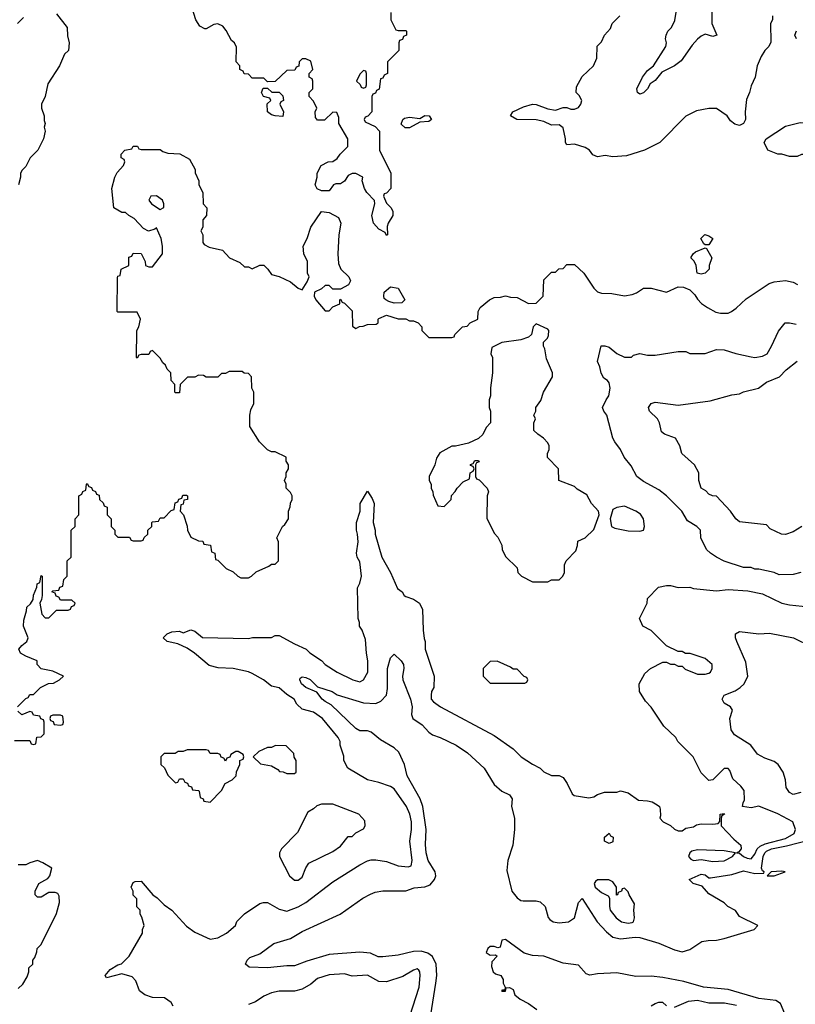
# Model space of a CAD drawing. Header units: inches. Extents: x 2348352 to 2479776, y 460422 to 613655.
# Tile 533 of 590: x 2443038 to 2447081, y 583680 to 588810. Entities that reach past the tile are written whole.
import ezdxf

# ---------------------------------------------------------------- set-up
doc = ezdxf.new("R2010")
doc.units = ezdxf.units.IN
doc.header["$MEASUREMENT"] = 0
doc.layers.add('C4548', color=7, linetype='Continuous')

msp = doc.modelspace()

# ---------------------------------------------------------------- linework, layer by layer
at = {"layer": 'C4548', "color": 4}
for points, elevation in [([(2444972.7, 588847.3), (2444972, 588810), (2444998, 588758), (2445010, 588754), (2445050, 588754), (2445054, 588750), (2445054, 588730), (2445038, 588722), (2445032.7, 588707.3), (2445018, 588702), (2445014, 588690), (2445014, 588650), (2444954, 588590), (2444954, 588530), (2444938, 588522), (2444930, 588506), (2444918, 588502), (2444911.6, 588448.4), (2444898, 588442), (2444892.7, 588427.3), (2444878, 588422), (2444874, 588410), (2444874, 588330), (2444852.7, 588307.3), (2444838, 588302), (2444834, 588290), (2444838, 588278), (2444890, 588254), (2444914, 588230), (2444914, 588130), (2444972, 588010), (2444972, 587930), (2444950, 587906), (2444938, 587902), (2444934, 587890), (2444950, 587854), (2444974, 587830), (2444982, 587810), (2444982, 587790), (2444958, 587750), (2444952.7, 587732.7), (2444954, 587690), (2444950, 587686), (2444942, 587702), (2444910, 587718), (2444882, 587750), (2444874, 587790), (2444888, 587850), (2444887.3, 587867.3), (2444848, 587910), (2444835.3, 587930), (2444822, 587970), (2444826, 587990), (2444790, 588008), (2444770, 588008), (2444750, 587998), (2444730.8, 587969.2), (2444710, 587955.3), (2444684.7, 587955.3), (2444674, 587950), (2444650, 587918), (2444610, 587918), (2444588.9, 587928.9), (2444578, 587950), (2444588, 587990), (2444588, 588010), (2444608.7, 588050), (2444646, 588070), (2444670, 588071.3), (2444692.9, 588087.1), (2444708.7, 588110), (2444748.7, 588150), (2444748.7, 588190), (2444702, 588270), (2444700.4, 588300.4), (2444690, 588326), (2444670, 588328), (2444627.3, 588287.3), (2444590, 588286), (2444580.4, 588300.4), (2444578, 588330), (2444586, 588350), (2444570, 588386), (2444546, 588410), (2444546, 588430), (2444566, 588450), (2444566, 588490), (2444562, 588502), (2444546, 588510), (2444546, 588530), (2444566, 588550), (2444554.6, 588594.6), (2444530, 588606), (2444510, 588606), (2444494, 588590), (2444492.7, 588567.3), (2444478, 588562), (2444472.7, 588547.3), (2444430, 588546), (2444370, 588488), (2444330, 588486), (2444310, 588506), (2444250, 588506), (2444230, 588526), (2444207.3, 588527.3), (2444202, 588542), (2444186, 588550), (2444186, 588570), (2444166, 588590), (2444167.3, 588667.3), (2444158, 588690), (2444141.2, 588701.2), (2444113.8, 588753.8), (2444095.9, 588775.9), (2444070, 588789.2), (2444050, 588785.2), (2444010, 588762), (2444002, 588762), (2443976.4, 588776.4), (2443955.3, 588810), (2443934.6, 588874.6)], 72), ([(2446644.9, 588850), (2446646, 588790), (2446670.8, 588729.2), (2446650, 588722), (2446610, 588735.3), (2446590, 588724), (2446570, 588709), (2446542.8, 588677.2), (2446484.9, 588595.1), (2446450, 588569), (2446384, 588536), (2446350, 588494), (2446323.4, 588476.6), (2446310.4, 588449.6), (2446290, 588429), (2446270, 588422), (2446258, 588430), (2446254, 588450), (2446284, 588510), (2446310, 588546), (2446342, 588570), (2446405.2, 588670), (2446409.3, 588690), (2446403.7, 588710), (2446406.6, 588730), (2446416, 588750), (2446436, 588770), (2446453.4, 588806.6), (2446459.5, 588850)], 68), ([(2443057.6, 588822.4), (2443025.5, 588790)], 68), ([(2443230, 588841), (2443284.7, 588770), (2443286.4, 588726.4), (2443296, 588690), (2443291.3, 588650), (2443272, 588630), (2443244.7, 588570), (2443183.5, 588476.5), (2443171, 588410), (2443151.3, 588370), (2443151.3, 588350), (2443164.7, 588310), (2443165.4, 588285.4), (2443171.3, 588270), (2443164.7, 588250), (2443171.3, 588230), (2443162, 588190), (2443132, 588130), (2443092, 588090), (2443070, 588046), (2443050, 588026), (2443042, 588010), (2443042, 587990), (2443032, 587950)], 72), ([(2446962, 588830), (2446962, 588810), (2446952, 588790), (2446952.7, 588692.7), (2446942, 588670), (2446922, 588650), (2446902, 588618), (2446882, 588570), (2446871.3, 588510), (2446850, 588466), (2446842, 588430), (2446826.4, 588393.6), (2446818.8, 588330), (2446821, 588290), (2446811.3, 588270), (2446790, 588259), (2446765.6, 588265.6), (2446743.1, 588283.1), (2446726, 588310), (2446670, 588348), (2446630, 588348), (2446565.4, 588334.6), (2446510, 588308), (2446374, 588170), (2446294, 588130), (2446199.8, 588100.2), (2446130, 588095.3), (2446090, 588102), (2446050, 588095.3), (2446025.2, 588105.2), (2446008, 588130), (2445984.7, 588144.7), (2445930, 588162), (2445890, 588158), (2445882, 588170), (2445882, 588190), (2445870, 588246), (2445850, 588262), (2445810, 588261.2), (2445770, 588279), (2445729.1, 588289.1), (2445629.4, 588289.4), (2445595.3, 588310), (2445608.7, 588330), (2445663.3, 588356.7), (2445710, 588370.5), (2445730, 588368.4), (2445790, 588346), (2445830, 588338), (2445870, 588352), (2445890, 588352), (2445910, 588344.7), (2445930, 588344.7), (2445950, 588352), (2445962, 588370), (2445968, 588390), (2445954.6, 588414.6), (2445938, 588430), (2445940.4, 588459.6), (2445970, 588514), (2446028, 588570), (2446046, 588610), (2446048.4, 588671.6), (2446070, 588694), (2446086, 588730), (2446116.4, 588763.6), (2446126, 588790), (2446166, 588830)], 72), ([(2447086, 588710), (2447078, 588730), (2447087.3, 588752.7)], 72), ([(2443026, 585230), (2443070, 585274), (2443082, 585278), (2443090, 585294), (2443110, 585294), (2443146, 585330), (2443188.4, 585351.6), (2443214, 585354), (2443246, 585370), (2443266, 585390), (2443210, 585415.3), (2443150, 585428), (2443128, 585450), (2443128, 585470), (2443070, 585493.2), (2443042, 585510), (2443034, 585530), (2443048.7, 585550), (2443075.3, 585570), (2443082, 585590), (2443057.2, 585650), (2443059, 585681), (2443074, 585730), (2443075.3, 585750), (2443093.2, 585766.8), (2443108, 585790), (2443108.9, 585811.1), (2443127.3, 585852.7), (2443128, 585870), (2443142, 585878), (2443150, 585914), (2443154, 585910), (2443154, 585810), (2443151.6, 585788.4), (2443142, 585770), (2443152.7, 585712.7), (2443170, 585694), (2443190, 585694), (2443230, 585734), (2443290, 585734), (2443302, 585738), (2443307.3, 585752.7), (2443322, 585758), (2443326, 585770), (2443310, 585786), (2443250, 585786), (2443242, 585802), (2443227.3, 585807.3), (2443222, 585822), (2443206, 585830), (2443210, 585834), (2443242, 585838), (2443247.3, 585852.7), (2443262, 585858), (2443267.3, 585892.7), (2443286, 585910), (2443286, 585990), (2443306, 586010), (2443306, 586150), (2443326, 586170), (2443326, 586210), (2443346, 586230), (2443346, 586330), (2443362, 586338), (2443367.3, 586352.7), (2443382, 586358), (2443386, 586390), (2443390, 586394), (2443398, 586378), (2443412.7, 586372.7), (2443418, 586358), (2443432.7, 586352.7), (2443438, 586338), (2443452.7, 586332.7), (2443454, 586310), (2443472.7, 586292.7), (2443478, 586278), (2443494, 586270), (2443494, 586230), (2443514, 586210), (2443514, 586170), (2443534, 586150), (2443534, 586130), (2443550, 586114), (2443610, 586114), (2443618, 586098), (2443630, 586094), (2443670, 586094), (2443682, 586098), (2443687.3, 586112.7), (2443706, 586130), (2443706, 586150), (2443726, 586170), (2443726, 586190), (2443730, 586194), (2443762, 586198), (2443770, 586214), (2443790, 586214), (2443827.3, 586252.7), (2443842, 586258), (2443847.3, 586292.7), (2443862, 586298), (2443867.3, 586312.7), (2443882, 586318), (2443887.3, 586332.7), (2443907.3, 586332.7), (2443912, 586330), (2443912, 586310), (2443894, 586306), (2443890, 586286), (2443878, 586282), (2443874, 586250), (2443892, 586230), (2443911.1, 586171.1), (2443912, 586150), (2443930, 586114), (2443970, 586094), (2443992.7, 586092.7), (2443998, 586078), (2444032.7, 586072.7), (2444038, 586038), (2444054, 586030), (2444058, 585998), (2444070, 585994), (2444114, 585950), (2444150, 585934), (2444174, 585910), (2444190, 585902), (2444230, 585902), (2444246, 585910), (2444270, 585934), (2444336.4, 585963.6), (2444350, 585974), (2444370, 585974), (2444386, 585990), (2444386, 586090), (2444378, 586110), (2444408, 586170), (2444420.4, 586179.6), (2444438, 586210), (2444438, 586250), (2444447.3, 586272.7), (2444448.4, 586291.6), (2444458, 586310), (2444458, 586330), (2444450, 586346), (2444426, 586370), (2444426, 586390), (2444418, 586410), (2444426, 586430), (2444426, 586450), (2444438, 586470), (2444438, 586490), (2444426, 586510), (2444426, 586530), (2444370, 586558), (2444350, 586558), (2444328.9, 586568.9), (2444288, 586610), (2444238, 586690), (2444238, 586750), (2444243.1, 586776.9), (2444258, 586810), (2444258, 586870), (2444248, 586890), (2444246, 586950), (2444230, 586966), (2444208.4, 586968.4), (2444198, 586978), (2444130, 586978), (2444110, 586966), (2444090, 586966), (2444070, 586948), (2444010, 586948), (2443996.4, 586956.4), (2443970, 586958), (2443950, 586948), (2443912.7, 586947.3), (2443874, 586910), (2443870, 586866), (2443850, 586866), (2443846, 586870), (2443846, 586910), (2443828, 586930), (2443826, 586970), (2443806, 586990), (2443798, 587010), (2443783.1, 587023.1), (2443770, 587046), (2443730, 587086), (2443718, 587082), (2443710, 587066), (2443670, 587066), (2443658, 587062), (2443650, 587046), (2443646, 587050), (2443648, 587190), (2443658, 587210), (2443668, 587250), (2443650, 587286), (2443550, 587286), (2443546, 587290), (2443547.3, 587467.3), (2443550, 587474), (2443562, 587478), (2443566, 587510), (2443606, 587530), (2443607.3, 587572.7), (2443622, 587578), (2443630, 587594), (2443670, 587592), (2443692, 587550), (2443694, 587530), (2443710, 587522), (2443730, 587522), (2443782, 587590), (2443782, 587630), (2443775.3, 587670), (2443750, 587726), (2443742, 587718), (2443708.4, 587708.4), (2443683.1, 587723.1), (2443634.6, 587774.6), (2443606, 587790), (2443590, 587806), (2443570, 587806), (2443528, 587830), (2443518, 587930), (2443534, 587990), (2443545.6, 588014.4), (2443578, 588050), (2443586, 588070), (2443582, 588082), (2443566, 588090), (2443566, 588110), (2443586, 588130), (2443622, 588138), (2443630, 588152), (2443652, 588152), (2443658, 588138), (2443670, 588134), (2443770, 588134), (2443783.6, 588123.6), (2443810, 588114), (2443871.6, 588111.6), (2443923.6, 588083.6), (2443952, 588030), (2443952.7, 588012.7), (2443972, 587970), (2443972, 587950), (2443992, 587910), (2443994, 587850), (2444014, 587830), (2444012, 587790), (2443992.7, 587767.3), (2443992, 587730), (2443982, 587710), (2443992, 587690), (2443992, 587650), (2443999.6, 587639.6), (2444025.4, 587625.4), (2444094, 587610), (2444132, 587570), (2444185.4, 587545.4), (2444210, 587522), (2444230, 587522), (2444250, 587512), (2444290, 587532), (2444310, 587532), (2444331.1, 587511.1), (2444350, 587482), (2444390, 587472), (2444450, 587444.7), (2444490, 587412), (2444510, 587402), (2444536.4, 587443.6), (2444546, 587470), (2444538, 587490), (2444538, 587550), (2444518, 587590), (2444515.3, 587630), (2444535.3, 587670), (2444555.3, 587730), (2444610, 587811.3), (2444650, 587806), (2444699.1, 587779.1), (2444711, 587750), (2444701, 587690), (2444696, 587590), (2444699.6, 587539.6), (2444712, 587510), (2444754, 587470), (2444762, 587450), (2444751.3, 587428.7), (2444710, 587406), (2444670, 587406), (2444650, 587426), (2444630, 587426), (2444611.6, 587408.4), (2444574, 587390), (2444572, 587370), (2444582, 587350), (2444630, 587294), (2444650, 587294), (2444670, 587314), (2444706, 587330), (2444706, 587350), (2444710, 587354), (2444718, 587338), (2444730, 587334), (2444770, 587294), (2444772.7, 587212.7), (2444790, 587202), (2444808.4, 587211.6), (2444827.3, 587212.7), (2444850, 587222), (2444896.4, 587223.6), (2444906, 587230), (2444906, 587250), (2444910, 587254), (2444950, 587271.3), (2445010, 587251), (2445050, 587251.3), (2445070, 587242), (2445090, 587242), (2445114, 587230), (2445134, 587210), (2445134, 587190), (2445170, 587154), (2445290, 587154), (2445302, 587158), (2445306, 587170), (2445346, 587210), (2445370, 587214), (2445386, 587230), (2445426, 587250), (2445428, 587290), (2445438, 587310), (2445486, 587350), (2445510, 587362), (2445543.6, 587363.6), (2445570, 587371.3), (2445596.4, 587363.6), (2445630, 587362), (2445690, 587332), (2445730, 587334), (2445766, 587370), (2445770, 587454), (2445810, 587494), (2445830, 587494), (2445848.4, 587511.6), (2445870, 587514), (2445890, 587534), (2445930, 587534), (2445978, 587490), (2446030, 587412), (2446050, 587392), (2446070, 587384.7), (2446123.6, 587383.6), (2446190, 587371.3), (2446230, 587378), (2446252.9, 587387.1), (2446290, 587412), (2446330, 587411.3), (2446410, 587391.3), (2446470, 587418), (2446496.9, 587416.9), (2446530, 587402), (2446556.9, 587376.9), (2446570, 587354), (2446591.6, 587331.6), (2446622, 587310), (2446667.1, 587287.1), (2446690, 587281), (2446730, 587281), (2446748, 587290), (2446772.9, 587307.1), (2446824.7, 587355.3), (2446944.7, 587435.3), (2446970, 587444.7), (2447030, 587451), (2447070, 587442), (2447092, 587430)], 72), ([(2447110, 585929.3), (2447070, 585919.3), (2446997.2, 585917.2), (2446970, 585929.2), (2446890, 585948), (2446870, 585948), (2446850, 585955.3), (2446810, 585955.3), (2446709.3, 585989.3), (2446669.2, 586009.2), (2446638, 586030), (2446618, 586050), (2446588, 586110), (2446586, 586150), (2446568, 586170), (2446518.6, 586198.6), (2446489.2, 586250), (2446409.2, 586330), (2446370, 586361.2), (2446290, 586404), (2446255.3, 586430), (2446225.6, 586485.6), (2446189, 586530), (2446169, 586570), (2446139, 586610), (2446129.2, 586630), (2446099, 586750), (2446082, 586770), (2446075.3, 586790), (2446094, 586830), (2446109, 586850), (2446116, 586890), (2446110, 586918), (2446102, 586930), (2446083.2, 586943.2), (2446069.2, 586969.2), (2446062, 587002), (2446049.4, 587030), (2446069, 587111), (2446088.4, 587111.6), (2446110, 587104.7), (2446150.7, 587070.7), (2446190, 587051.3), (2446227.3, 587052.7), (2446238, 587062), (2446270, 587071.3), (2446310, 587062), (2446350, 587062), (2446470, 587082), (2446510, 587082), (2446531.6, 587071.6), (2446610, 587071), (2446670, 587091), (2446710, 587090.8), (2446770.6, 587070.6), (2446850, 587053), (2446870, 587050.6), (2446910, 587057.3), (2446933.2, 587070), (2446957.2, 587110), (2446992.9, 587187.1), (2447028, 587230), (2447050, 587231), (2447084.5, 587224.5)], 68), ([(2447114, 586170), (2447070, 586142), (2447030, 586128.7), (2447008.9, 586128.9), (2446950, 586158), (2446930, 586178), (2446790, 586194), (2446770, 586208.7), (2446742, 586250), (2446670, 586328), (2446648.9, 586328.9), (2446630, 586338), (2446614.6, 586354.6), (2446590, 586368.7), (2446578, 586410), (2446578, 586450), (2446555.3, 586490), (2446489.4, 586549.4), (2446479, 586590), (2446455.3, 586630), (2446398, 586650), (2446382.7, 586662.7), (2446372.3, 586710), (2446362.7, 586730), (2446321.2, 586770), (2446316, 586790), (2446329.6, 586810.4), (2446350, 586818), (2446470, 586801), (2446636.5, 586823.5), (2446750, 586854.8), (2446790, 586861), (2446810, 586871), (2446889.1, 586890.9), (2446930, 586921), (2446998, 586950), (2447033.6, 586986.4), (2447090, 587031)], 64), ([(2443838, 583670), (2443828, 583690), (2443792.9, 583712.9), (2443730, 583715.3), (2443690, 583728.7), (2443662, 583750), (2443643.1, 583803.1), (2443624, 583824), (2443570, 583839), (2443490, 583818), (2443484, 583830), (2443510, 583861), (2443550, 583886), (2443568.9, 583891.1), (2443608, 583930), (2443678, 584050), (2443678, 584070), (2443686, 584090), (2443674.6, 584134.6), (2443666, 584150), (2443666, 584170), (2443648.4, 584188.4), (2443648, 584230), (2443629, 584249), (2443628.7, 584270), (2443619, 584290), (2443630, 584314), (2443640.4, 584319.6), (2443670, 584322), (2443732, 584250), (2443754.4, 584234.4), (2443790, 584198), (2443830.7, 584170.7), (2443907.5, 584087.5), (2443950, 584056), (2444030, 584018.8), (2444070, 584026), (2444115.3, 584050), (2444162, 584090), (2444169.1, 584110.9), (2444210, 584152), (2444290, 584204.7), (2444309.1, 584210.9), (2444330, 584210.8), (2444390, 584176), (2444430, 584166), (2444490, 584187.3), (2444530, 584210.8), (2444670, 584318.8), (2444810, 584406.8), (2444850, 584427.3), (2444870, 584433.4), (2444893.2, 584433.2), (2444950, 584424), (2445010, 584400.7), (2445063.1, 584396.9), (2445078, 584402), (2445082.7, 584430), (2445071.5, 584530), (2445080.5, 584590), (2445080.5, 584630), (2445071.1, 584671.1), (2445054, 584710), (2444990, 584802), (2444970, 584815.3), (2444910, 584835.3), (2444850, 584849), (2444748, 584910), (2444728, 584950), (2444727.3, 584972.7), (2444708.7, 585030), (2444708, 585050), (2444698, 585070), (2444615.3, 585170), (2444570, 585202), (2444510, 585218), (2444483.1, 585243.1), (2444468, 585270), (2444430, 585294), (2444390, 585329), (2444350, 585338), (2444308, 585370), (2444250, 585404), (2444230, 585412.3), (2444150, 585429.2), (2444072.7, 585432.7), (2444025.6, 585445.6), (2443948, 585510), (2443910, 585535.3), (2443862, 585558), (2443806, 585570), (2443786, 585590), (2443806, 585610), (2443830, 585621), (2443870, 585624.7), (2443890, 585616), (2443930, 585630.8), (2443950, 585624.7), (2443990, 585591), (2444230, 585586.8), (2444251.1, 585591.1), (2444350, 585592), (2444370, 585602), (2444390, 585602), (2444470, 585558), (2444530.6, 585530.6), (2444550, 585511.3), (2444610, 585471.3), (2444630.7, 585450.7), (2444692, 585410), (2444774, 585370), (2444810, 585361), (2444830, 585371.3), (2444853.2, 585410), (2444853.2, 585470), (2444845.2, 585510), (2444840.4, 585580.4), (2444822, 585630), (2444809, 585650), (2444808.7, 585670), (2444802, 585690), (2444798, 585850), (2444810, 585874), (2444819, 585910), (2444810, 585986), (2444797.2, 586010), (2444793.2, 586030), (2444802.7, 586090), (2444799.3, 586130), (2444792.7, 586150), (2444792.7, 586190), (2444813.2, 586250), (2444813.2, 586290), (2444850, 586354), (2444875.3, 586315.3), (2444884.7, 586290), (2444881, 586190), (2444890.9, 586150.9), (2444891.3, 586130), (2444926, 586010), (2444971.3, 585930), (2445006.4, 585846.4), (2445032, 585830), (2445042, 585810), (2445050, 585804.7), (2445090, 585791.3), (2445122, 585770), (2445136.9, 585736.9), (2445141, 585630), (2445145.4, 585585.4), (2445151.3, 585570), (2445151.3, 585530), (2445198, 585390), (2445196, 585330), (2445184.7, 585310), (2445182, 585290), (2445182, 585270), (2445195.3, 585255.3), (2445231.3, 585230), (2445510, 585081), (2445610.6, 585010.6), (2445652, 584970), (2445710, 584931.3), (2445750.9, 584910.9), (2445770, 584892), (2445810, 584872), (2445850, 584872), (2445870, 584862), (2445892, 584830), (2445916.9, 584776.9), (2445927.5, 584767.5), (2446004.5, 584755.5), (2446030, 584760.7), (2446050, 584774), (2446085.4, 584785.4), (2446150, 584786), (2446170, 584792), (2446210, 584782), (2446263.6, 584743.6), (2446310, 584741), (2446334.4, 584734.4), (2446359.8, 584719.8), (2446372, 584710), (2446376.9, 584696.9), (2446378, 584662), (2446374, 584650), (2446391.6, 584631.6), (2446430, 584612), (2446450, 584592), (2446470, 584584.7), (2446490, 584584.7), (2446510, 584598), (2446550, 584604.7), (2446565.6, 584614.4), (2446590, 584621), (2446650, 584618), (2446678, 584622), (2446687.3, 584632.7), (2446689.1, 584670.9), (2446710, 584674), (2446712, 584670), (2446698, 584662), (2446694, 584650), (2446694, 584610), (2446759.8, 584539.8), (2446796, 584510), (2446798, 584490), (2446786, 584474), (2446774, 584470), (2446790, 584466.8), (2446811, 584450), (2446830, 584441.6), (2446850, 584438), (2446870, 584462), (2446881.6, 584490), (2446896.8, 584503.2), (2446923.9, 584516.1), (2447030, 584544.7), (2447074, 584570), (2447082, 584590), (2447068, 584630), (2446990, 584672.7), (2446890, 584713.2), (2446850, 584704), (2446806, 584710), (2446808, 584730), (2446815.3, 584744.7), (2446813.2, 584793.2), (2446796.5, 584816.5), (2446754.6, 584854.6), (2446739, 584899), (2446730, 584908), (2446710, 584908), (2446651.1, 584848.9), (2446630, 584846), (2446590, 584886), (2446548, 584970), (2446468, 585050), (2446458, 585070), (2446395.3, 585130), (2446330, 585228), (2446300.2, 585260.2), (2446269.1, 585309.1), (2446266, 585350), (2446296.4, 585403.6), (2446326, 585430), (2446390, 585462), (2446410, 585462), (2446430, 585452), (2446451.6, 585451.6), (2446470, 585442), (2446490, 585442), (2446506.4, 585426.4), (2446570, 585401), (2446610, 585401), (2446630, 585406), (2446638, 585410), (2446648, 585430), (2446648, 585450), (2446610, 585482), (2446532.7, 585507.3), (2446508.7, 585508.7), (2446490, 585518), (2446470, 585518), (2446410, 585548), (2446328.4, 585628.4), (2446286, 585650), (2446268, 585690), (2446308, 585770), (2446310, 585794), (2446367.3, 585852.7), (2446410, 585862), (2446430, 585862), (2446470, 585852), (2446530, 585854), (2446550, 585846), (2446670, 585834.8), (2446730, 585840.7), (2446833.7, 585833.7), (2446910, 585818.8), (2447010.9, 585770.9), (2447050, 585761), (2447150, 585751.3)], 68), ([(2447110, 584783.7), (2447070, 584774), (2447050, 584784), (2447033.2, 584810), (2447029.3, 584850), (2447017, 584890), (2446992, 584930), (2446970, 584944.5), (2446922.4, 584962.4), (2446883.6, 584983.6), (2446849, 585030), (2446763.9, 585083.9), (2446746, 585110), (2446739.3, 585170), (2446753.2, 585213.2), (2446742, 585230), (2446709.1, 585249.1), (2446699, 585270), (2446709.6, 585290.4), (2446766.8, 585313.2), (2446794, 585330), (2446813.2, 585350), (2446833.2, 585390), (2446823.2, 585463.2), (2446775.3, 585570), (2446769, 585590), (2446769.1, 585610.9), (2446790, 585622), (2446890, 585611), (2446945.6, 585614.4), (2447072, 585590), (2447163.5, 585543.5)], 64), ([(2445153.2, 583450), (2445207.3, 583790), (2445211.8, 583830), (2445207.8, 583890), (2445189.7, 583929.7), (2445165.6, 583945.6), (2445130, 583956.3), (2445090, 583955.6), (2445010, 583936), (2444930, 583926.6), (2444907, 583927), (2444866.6, 583946.6), (2444810, 583952), (2444650, 583939.5), (2444534.6, 583905.4), (2444470, 583881.2), (2444430, 583881.2), (2444330, 583869.3), (2444234, 583874), (2444215.3, 583890), (2444224, 583910), (2444236.5, 583923.5), (2444290, 583942.8), (2444362.4, 583997.6), (2444450, 584023.7), (2444510, 584059.5), (2444708.7, 584150), (2444826.3, 584233.7), (2444865.6, 584254.4), (2444890, 584264.7), (2444930, 584271), (2445050, 584271), (2445093.6, 584286.4), (2445150, 584291.8), (2445177.8, 584302.2), (2445200.5, 584330), (2445206, 584350), (2445203.6, 584370), (2445167.6, 584430), (2445157, 584470), (2445152.1, 584512.1), (2445155.6, 584590), (2445139.6, 584710), (2445124.5, 584750), (2445057.6, 584870), (2445044, 584930), (2445013.7, 584993.7), (2444990, 585016.3), (2444917.7, 585057.7), (2444870, 585098.4), (2444850, 585105.1), (2444810, 585105.1), (2444790, 585116.9), (2444661.2, 585241.2), (2444630, 585257), (2444615.1, 585270), (2444587, 585307), (2444529.4, 585330), (2444507, 585350), (2444497.2, 585370), (2444500.2, 585379.8), (2444510, 585386), (2444530, 585383), (2444551.6, 585371.5), (2444590, 585334), (2444666, 585310), (2444692.2, 585292.2), (2444830, 585250.4), (2444893.3, 585246.7), (2444920.7, 585259.3), (2444949.6, 585290.4), (2444954, 585326), (2444955.1, 585430), (2444970, 585484.7), (2444990, 585504.7), (2445026.4, 585470), (2445038.9, 585450), (2445040.3, 585430), (2445032.2, 585390), (2445034, 585370), (2445075.3, 585270), (2445082.6, 585230), (2445079.1, 585190), (2445086.8, 585170), (2445135.5, 585135.5), (2445170, 585098), (2445190, 585084.7), (2445230, 585071), (2445312, 585030), (2445371.3, 584990), (2445458, 584910), (2445510, 584824.7), (2445550.7, 584790.7), (2445590.6, 584770.6), (2445604.7, 584750), (2445601, 584710), (2445616, 584650), (2445616, 584590), (2445607.3, 584510), (2445582, 584430), (2445577.5, 584377.5), (2445603, 584270), (2445630, 584234), (2445650, 584220.7), (2445661.2, 584218.8), (2445730, 584218.8), (2445750, 584214), (2445777.3, 584190), (2445792.8, 584132.8), (2445801.3, 584121.3), (2445818, 584110), (2445850, 584104.6), (2445899, 584110), (2445929.4, 584130), (2445950, 584211.3), (2445970, 584231), (2446048, 584110), (2446097.2, 584057.2), (2446130, 584030.4), (2446170, 584020.3), (2446246, 584030), (2446270, 584027.4), (2446370, 583999.3), (2446450, 583964.4), (2446490, 583953.4), (2446530, 583964.9), (2446593.6, 584006.4), (2446627.2, 584012.8), (2446670, 584014), (2446710, 584022.8), (2446866, 584070), (2446886, 584090), (2446790, 584138), (2446768.4, 584168.4), (2446729.1, 584189.1), (2446708.9, 584208.9), (2446630, 584255.3), (2446595.3, 584295.3), (2446549, 584309), (2446528, 584330), (2446590, 584357.3), (2446610, 584354.8), (2446630, 584338.8), (2446638.8, 584338.8), (2446750, 584355.5), (2446810, 584374.9), (2446870, 584361.6), (2446916.4, 584363.6), (2446918, 584370), (2446910, 584375.3), (2446904.5, 584390), (2446913, 584450), (2446921.1, 584470), (2446930, 584477.7), (2446957.2, 584490), (2447034.7, 584505.3), (2447150, 584536)], 64), ([(2443010, 585054), (2443090, 585054), (2443098, 585038), (2443110, 585034), (2443122, 585038), (2443127.3, 585072.7), (2443150, 585074), (2443166, 585090), (2443166, 585150), (2443162, 585162), (2443147.3, 585167.3), (2443142, 585182), (2443110, 585186), (2443102, 585202), (2443090, 585206), (2443048.4, 585188.4), (2443027.3, 585207.3)], 72), ([(2443030, 583762), (2443054.6, 583785.4), (2443076.4, 583823.6), (2443086, 583850), (2443086, 583870), (2443106, 583890), (2443106, 583910), (2443116.4, 583923.6), (2443127.3, 583952.7), (2443128, 583970), (2443148.9, 583991.1), (2443230, 584154), (2443245.2, 584210), (2443244, 584244), (2443236.5, 584256.5), (2443223.1, 584263.1), (2443190, 584262), (2443150, 584238), (2443130, 584238), (2443118, 584250), (2443118, 584270), (2443138, 584310), (2443184.7, 584335.3), (2443195.3, 584350), (2443206, 584390), (2443158, 584418), (2443130, 584428.7), (2443090, 584418), (2443070, 584406), (2443030, 584406)], 72), ([(2447026, 583630), (2447003.5, 583683.5), (2446979.8, 583699.8), (2446890, 583710.4), (2446730, 583756.3), (2446602, 583770), (2446498.7, 583798.7), (2446390, 583820.4), (2446330, 583826), (2446250, 583825.5), (2446150, 583843.8), (2446050, 583838), (2446010, 583831), (2445990, 583838), (2445950, 583884.7), (2445870, 583894.8), (2445770.5, 583930.5), (2445710, 583934.8), (2445667.1, 583947.1), (2445570, 584018), (2445550, 584014), (2445542, 583978), (2445530, 583974), (2445510, 583982), (2445490, 583982), (2445478, 583970), (2445468.7, 583950), (2445490, 583935.3), (2445518, 583938), (2445526, 583930), (2445498, 583902), (2445496.4, 583876.4), (2445506, 583850), (2445518, 583838), (2445546, 583830), (2445558, 583810), (2445558, 583790), (2445568, 583770), (2445566, 583754), (2445554, 583754), (2445548.9, 583751.1), (2445550, 583748), (2445570, 583748), (2445574, 583766), (2445590, 583768), (2445610, 583758), (2445618, 583730), (2445646.3, 583706.3), (2445690, 583684), (2445732.7, 583652.7)], 56), ([(2445055.1, 583570), (2445119.5, 583770), (2445126, 583830), (2445124, 583850), (2445117.5, 583857.5), (2445110, 583864), (2445090, 583857.2), (2445034.6, 583825.4), (2444950, 583797.2), (2444910, 583799), (2444850, 583832.7), (2444770, 583826.6), (2444730, 583839), (2444650, 583833.2), (2444590, 583814), (2444555.3, 583784.7), (2444510, 583759), (2444470, 583749), (2444390, 583748.7), (2444350, 583739), (2444310, 583722), (2444266.4, 583693.6), (2444230, 583679)], 68), ([(2446330, 583671.3), (2446350, 583684.7), (2446370, 583691.3), (2446388.9, 583691.1), (2446410, 583671.3)], 52), ([(2446450, 583664.7), (2446524.1, 583695.9), (2446570, 583702), (2446630, 583687.7), (2446711.9, 583688.1), (2446774.8, 583674.8)], 52)]:
    msp.add_lwpolyline(points, dxfattribs=dict(at, elevation=elevation))
for points, elevation in [([(2444830, 588546), (2444810, 588526), (2444794, 588490), (2444812.7, 588472.7), (2444818, 588458), (2444830, 588454), (2444842, 588458), (2444846, 588470), (2444846, 588530), (2444842, 588542)], 72), ([(2444410, 588306), (2444370, 588308.7), (2444350, 588315.3), (2444328.7, 588330), (2444328.4, 588371.6), (2444346, 588390), (2444342, 588402), (2444308, 588410), (2444298, 588430), (2444307.3, 588452.7), (2444330, 588454), (2444352.7, 588432.7), (2444390, 588432), (2444410, 588414), (2444412, 588390), (2444398, 588382), (2444394, 588370), (2444412, 588330)], 72), ([(2445070, 588246.6), (2445047.2, 588247.2), (2445026.3, 588266.3), (2445034, 588290), (2445043.6, 588296.4), (2445070, 588301.6), (2445124, 588296), (2445150, 588310.6), (2445171.3, 588310), (2445184.7, 588290), (2445170, 588279), (2445123.6, 588276.4)], 72), ([(2447050, 588098), (2447010, 588108.7), (2446990, 588108.7), (2446938, 588130), (2446918, 588170), (2446928, 588190), (2447030, 588256), (2447105.6, 588274.4), (2447150, 588270.8), (2447184.7, 588250), (2447196, 588230), (2447196, 588210), (2447184.7, 588170), (2447170, 588146), (2447143.6, 588116.4), (2447130, 588108), (2447112.7, 588107.3), (2447090, 588098)], 72), ([(2443750, 587893.2), (2443722, 587890), (2443711.3, 587870), (2443724.7, 587850), (2443770, 587821), (2443788.7, 587831.3), (2443789, 587850), (2443781.2, 587870)], 72), ([(2446610, 587638), (2446603.1, 587643.1), (2446588, 587670), (2446609.2, 587690.8), (2446630, 587684.7), (2446651.3, 587670), (2446630, 587638)], 72), ([(2446590, 587484), (2446569.1, 587489.1), (2446564, 587530), (2446552.7, 587552.7), (2446535.3, 587570), (2446548, 587590), (2446560.2, 587599.8), (2446610, 587622), (2446618, 587618), (2446644.7, 587570), (2446631.3, 587530), (2446631.3, 587510), (2446610, 587488.7)], 72), ([(2444990, 587334), (2444961.2, 587341.2), (2444946, 587350), (2444938, 587358), (2444935.3, 587370), (2444938, 587390), (2444970, 587418), (2445010, 587412), (2445044.7, 587350), (2445030, 587335.3)], 72), ([(2445730, 587226), (2445714, 587210), (2445704.7, 587170), (2445690, 587155.3), (2445650, 587142), (2445550, 587128), (2445498, 587102), (2445494, 587070), (2445502, 587050), (2445502, 586970), (2445492, 586892), (2445492, 586850), (2445484.7, 586830), (2445484.7, 586790), (2445492, 586770), (2445492, 586710), (2445470, 586686), (2445451.1, 586648.9), (2445430, 586628), (2445376.9, 586603.1), (2445310, 586588), (2445290, 586588), (2445227.1, 586552.9), (2445210, 586526), (2445202, 586490), (2445172, 586430), (2445172, 586410), (2445182, 586390), (2445182, 586370), (2445192, 586350), (2445192.7, 586332.7), (2445218, 586278), (2445250, 586274), (2445286, 586310), (2445288.4, 586331.6), (2445308.4, 586351.6), (2445318, 586370), (2445350, 586402), (2445382, 586418), (2445386, 586450), (2445402, 586458), (2445406, 586470), (2445402, 586482), (2445387.3, 586487.3), (2445387.3, 586492.7), (2445402, 586498), (2445410, 586514), (2445430, 586514), (2445432.7, 586507.3), (2445418, 586502), (2445414, 586490), (2445414, 586430), (2445418, 586418), (2445432.7, 586412.7), (2445474, 586370), (2445482, 586350), (2445474, 586330), (2445472.7, 586212.7), (2445510, 586134), (2445530, 586114), (2445551.6, 586071.6), (2445552, 586050), (2445570, 586014), (2445630, 585954), (2445634, 585930), (2445654, 585910), (2445710, 585882), (2445790, 585882), (2445808.9, 585891.1), (2445850, 585892), (2445868, 585910), (2445878, 585930), (2445878, 585970), (2445886, 585990), (2445936.4, 586043.6), (2445946, 586070), (2445947.3, 586092.7), (2445986, 586110), (2446030, 586154), (2446059, 586230), (2446055.3, 586250), (2446018, 586290), (2445994.6, 586334.6), (2445944, 586364), (2445930, 586378), (2445848.7, 586408.7), (2445846, 586470), (2445788.4, 586528.4), (2445788, 586550), (2445798, 586570), (2445798, 586590), (2445790, 586606), (2445768, 586630), (2445738, 586650), (2445718, 586670), (2445718, 586710), (2445726, 586730), (2445718, 586750), (2445728, 586770), (2445728, 586790), (2445753.6, 586826.4), (2445768, 586870), (2445815.3, 586950), (2445815.3, 586970), (2445783.1, 587043.1), (2445774.6, 587094.6), (2445768, 587110), (2445768, 587130), (2445788, 587150), (2445794.6, 587165.4), (2445795.3, 587190), (2445790, 587198)], 72), ([(2446190, 586275.3), (2446150, 586268), (2446130, 586258), (2446116, 586210), (2446122, 586170), (2446140.7, 586160.7), (2446210, 586146.8), (2446270, 586144.7), (2446288.7, 586151.3), (2446295.3, 586170), (2446289.3, 586210), (2446273.6, 586233.6), (2446250, 586249.3)], 72), ([(2445527.3, 585467.3), (2445490, 585466), (2445454, 585430), (2445454, 585390), (2445490, 585354), (2445670, 585354), (2445682, 585358), (2445686, 585370), (2445682, 585382), (2445667.3, 585387.3), (2445630, 585426), (2445610, 585426), (2445596.4, 585436.4)], 72), ([(2443250, 585186), (2443210, 585186), (2443198, 585182), (2443194, 585170), (2443198, 585158), (2443212.7, 585152.7), (2443218, 585138), (2443250, 585134), (2443262, 585138), (2443266, 585150), (2443262, 585182)], 72), ([(2444010, 585006), (2443910, 585006), (2443890, 584998), (2443863.6, 584996.4), (2443847.3, 584987.3), (2443790, 584986), (2443774, 584970), (2443774, 584930), (2443792.7, 584912.7), (2443810, 584874), (2443850, 584834), (2443862, 584838), (2443870, 584854), (2443890, 584854), (2443898, 584838), (2443912.7, 584832.7), (2443918, 584818), (2443932.7, 584812.7), (2443938, 584798), (2443970, 584794), (2443974, 584790), (2443978, 584758), (2443994, 584750), (2443998, 584738), (2444030, 584734), (2444090, 584794), (2444108.9, 584831.1), (2444146, 584850), (2444166, 584870), (2444168.4, 584891.6), (2444186, 584930), (2444186, 584950), (2444202, 584958), (2444206, 584970), (2444202, 584982), (2444176.4, 584996.4), (2444163.6, 584996.4), (2444138, 584982), (2444132.7, 584967.3), (2444118, 584962), (2444110, 584946), (2444102, 584962), (2444087.3, 584967.3), (2444082, 584982), (2444070, 584986), (2444030, 584986), (2444022, 585002)], 72), ([(2444371.6, 585028.4), (2444350, 585018), (2444330, 585018), (2444283.6, 584996.4), (2444254, 584970), (2444292.7, 584932.7), (2444350, 584922), (2444383.6, 584903.6), (2444392.7, 584892.7), (2444411.6, 584891.6), (2444430, 584882), (2444470, 584882), (2444478, 584890), (2444478, 584950), (2444468.4, 584968.4), (2444467.3, 584987.3), (2444427.3, 585027.3)], 72), ([(2444670, 584722), (2444610, 584722), (2444586.4, 584713.6), (2444570, 584698), (2444539.6, 584680.4), (2444485.4, 584574.6), (2444402, 584490), (2444392, 584470), (2444392, 584450), (2444444.7, 584350), (2444470, 584326), (2444490, 584326.8), (2444510, 584342), (2444528.4, 584391.6), (2444544, 584416), (2444670, 584476), (2444710, 584504.7), (2444750, 584554), (2444770, 584554), (2444790, 584574), (2444830, 584594), (2444838, 584610), (2444836.4, 584636.4), (2444806, 584670)], 72), ([(2446110, 584518), (2446086, 584530), (2446086, 584550), (2446110, 584571.3), (2446118, 584558), (2446131, 584550), (2446130, 584526)], 64), ([(2446570, 584484), (2446541.3, 584478.7), (2446530.5, 584470), (2446523.8, 584450), (2446535.6, 584435.6), (2446549.2, 584429.2), (2446590, 584434), (2446650, 584423.9), (2446710, 584428.1), (2446754, 584450), (2446768, 584470), (2446710, 584479.8)], 68), ([(2447010, 584374.5), (2446954, 584370), (2446934, 584350), (2446970, 584349), (2447028, 584370)], 64), ([(2446108.4, 584328.4), (2446050, 584328), (2446039.6, 584320.4), (2446032, 584310), (2446038, 584290), (2446070, 584262.8), (2446104.7, 584244.7), (2446112.7, 584232.7), (2446111.3, 584190), (2446116, 584170), (2446146, 584130), (2446174, 584110), (2446210, 584102.8), (2446230, 584106.8), (2446238, 584110), (2446242, 584130), (2446239, 584170), (2446243.1, 584203.1), (2446214, 584250), (2446210, 584266), (2446190, 584286), (2446178, 584282), (2446174, 584270), (2446158, 584262), (2446154, 584250), (2446148, 584248), (2446148, 584290), (2446130, 584318)], 68)]:
    msp.add_lwpolyline(points, close=True, dxfattribs=dict(at, elevation=elevation))

doc.saveas('drawing.dxf')
